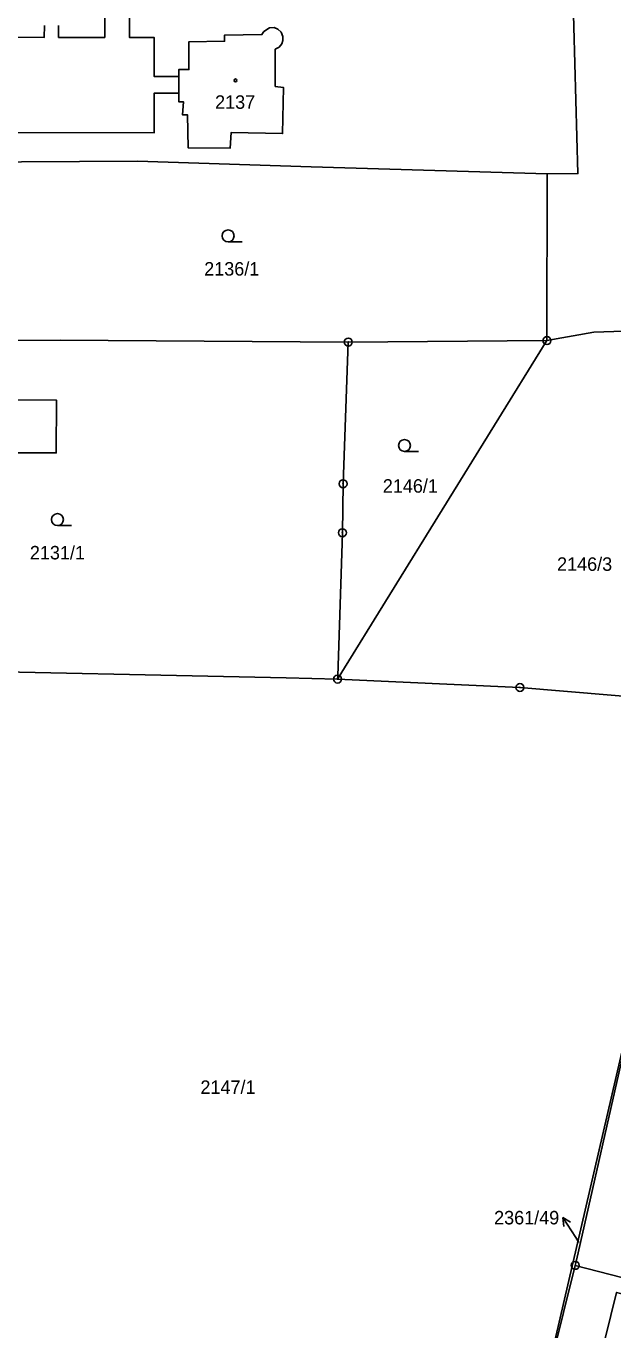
# Model space of a CAD drawing. Extents: x -733394 to -722299, y -1082822 to -1075049.
# Drawn here: x -729056 to -728982, y -1079460.4 to -1079295.9 of the extents above; entities that cross this region are included whole.
import ezdxf

# ---------------------------------------------------------------- set-up
doc = ezdxf.new("R2010")
doc.units = 0
for name, color, linetype in [('Hranice parcel', 7, 'Continuous'), ('Parcelní čísla', 7, 'Continuous'), ('Pop  PČ popisy', 7, 'Continuous'), ('Značky bodu BP', 7, 'Continuous'), ('Značky budov', 7, 'Continuous'), ('Značky kultur', 7, 'Continuous')]:
    doc.layers.add(name, color=color, linetype=linetype)

msp = doc.modelspace()

# ---------------------------------------------------------------- linework, layer by layer
at = {"layer": 'Hranice parcel'}
for p, q in [((-729036.76, -1079302.25), (-729036.76, -1079304.36)), ((-728990.3, -1079335.57), (-728990.27, -1079314.53)), ((-729016.72, -1079378.28), (-728990.3, -1079335.57)), ((-729015.37, -1079335.76), (-728990.3, -1079335.57)), ((-728970.76, -1079381.73), (-728992.47, -1079475.32)), ((-728986.73, -1079452.25), (-728992.47, -1079475.32))]:
    msp.add_line(p, q, dxfattribs=at)
for points in [[(-728990.27, -1079314.53), (-728986.39, -1079314.5), (-728987.05, -1079291.31), (-728989.74, -1079288.42), (-728989.93, -1079284.45), (-728990.13, -1079278.97), (-728993.01, -1079272.29), (-728993.21, -1079271.83)], [(-729036.76, -1079304.36), (-729039.87, -1079304.36), (-729039.87, -1079309.37), (-729081.1, -1079309.33), (-729081.15, -1079301.78), (-729076.48, -1079301.81), (-729076.54, -1079297.28), (-729053.71, -1079297.32), (-729053.7, -1079295.81)], [(-729051.9, -1079295.82), (-729051.9, -1079297.32), (-729046.08, -1079297.33), (-729046.08, -1079294.32)], [(-729042.97, -1079294.32), (-729042.97, -1079297.33), (-729039.86, -1079297.33), (-729039.87, -1079302.25), (-729036.76, -1079302.25)], [(-729036.76, -1079304.36), (-729036.72, -1079305.46), (-729036.15, -1079305.46), (-729036.27, -1079307.1), (-729035.63, -1079307.09), (-729035.57, -1079311.25), (-729030.27, -1079311.3), (-729030.15, -1079309.32), (-729023.65, -1079309.46), (-729023.55, -1079303.62), (-729024.57, -1079303.51), (-729024.6, -1079298.82), (-729024.09, -1079298.54), (-729023.75, -1079298.12), (-729023.6, -1079297.69), (-729023.6, -1079297.22), (-729023.82, -1079296.67), (-729024.25, -1079296.26), (-729024.72, -1079296.07), (-729025.3, -1079296.13), (-729026.01, -1079296.58), (-729026.26, -1079296.97), (-729030.97, -1079297.02), (-729030.96, -1079297.81), (-729035.46, -1079297.86), (-729035.47, -1079301.37), (-729036.75, -1079301.38), (-729036.76, -1079302.25)], [(-728990.27, -1079314.53), (-729020.03, -1079313.65), (-729041.96, -1079312.95), (-729063.93, -1079313.05)], [(-728990.3, -1079335.57), (-728984.4, -1079334.53), (-728978.1, -1079334.32), (-728976.22, -1079334.24), (-728970.48, -1079334), (-728970, -1079340.81)], [(-729074.58, -1079335.66), (-729051.7, -1079335.53), (-729015.37, -1079335.76)], [(-729015.37, -1079335.76), (-729016.02, -1079353.64), (-729016.11, -1079359.82), (-729016.7, -1079377.91), (-729016.72, -1079378.28)], [(-729057.37, -1079340.88), (-729057.38, -1079343.05), (-729052.18, -1079343.08), (-729052.21, -1079349.75), (-729057.56, -1079349.73), (-729057.54, -1079348.05), (-729069.07, -1079347.95), (-729069.06, -1079344.54), (-729070.27, -1079344.53), (-729070.25, -1079340.79), (-729057.37, -1079340.88)], [(-729016.72, -1079378.28), (-729023.19, -1079378.13), (-729070.7, -1079377.12)], [(-729016.72, -1079378.28), (-728993.71, -1079379.34), (-728970.67, -1079381.27)], [(-728986.73, -1079452.25), (-728986.57, -1079451.59), (-728970.76, -1079381.73)], [(-728961.51, -1079382.29), (-728960.47, -1079417.9), (-728969.24, -1079456.75), (-728986.73, -1079452.25)], [(-728995.89, -1079514.03), (-728981.51, -1079455.66), (-728969.72, -1079458.69), (-728984.04, -1079516.95), (-728995.89, -1079514.03)]]:
    msp.add_lwpolyline(points, dxfattribs=at)
at = {"layer": 'Pop  PČ popisy'}
for p, q in [((-728986.66, -1079448.75), (-728988.29, -1079446.23)), ((-728988.29, -1079446.23), (-728987.33, -1079446.8)), ((-728988.29, -1079446.23), (-728988.17, -1079447.35)), ((-728986.26, -1079449.38), (-728986.66, -1079448.75))]:
    msp.add_line(p, q, dxfattribs=at)
at = {"layer": 'Značky bodu BP'}
for centre, radius in [((-729015.37, -1079335.76), 0.5), ((-728990.3, -1079335.57), 0.5), ((-729015.37, -1079335.76), 0.0303), ((-728990.3, -1079335.57), 0.0303), ((-729016.02, -1079353.64), 0.5), ((-729016.02, -1079353.64), 0.0303), ((-729016.11, -1079359.82), 0.5), ((-729016.11, -1079359.82), 0.0303), ((-729016.72, -1079378.28), 0.5), ((-729016.72, -1079378.28), 0.0303), ((-728993.71, -1079379.34), 0.5), ((-728993.71, -1079379.34), 0.0303), ((-728986.73, -1079452.25), 0.5), ((-728986.73, -1079452.25), 0.0303)]:
    msp.add_circle(centre, radius, dxfattribs=at)
at = {"layer": 'Značky budov'}
msp.add_circle((-729029.6, -1079302.74), 0.175, dxfattribs=at)
at = {"layer": 'Značky kultur'}
for p, q in [((-729030.52, -1079323.11), (-729028.77, -1079323.11)), ((-729008.27, -1079349.56), (-729006.52, -1079349.56)), ((-729052.05, -1079358.9), (-729050.3, -1079358.9))]:
    msp.add_line(p, q, dxfattribs=at)
for centre in [(-729030.52, -1079322.36), (-729008.27, -1079348.81), (-729052.05, -1079358.15)]:
    msp.add_circle(centre, 0.75, dxfattribs=at)

# ---------------------------------------------------------------- texts
at = {"layer": 'Parcelní čísla'}
for s, p in [('2137', (-729032.17, -1079306.33)), ('2136/1', (-729033.54, -1079327.37)), ('2146/1', (-729011.01, -1079354.76)), ('2131/1', (-729055.53, -1079363.18)), ('2146/3', (-728989.03, -1079364.62)), ('2147/1', (-729034.02, -1079430.62)), ('2361/49', (-728996.97, -1079447.08))]:
    msp.add_text(s, height=1.7, dxfattribs=at).set_placement(p)

doc.saveas('drawing.dxf')
